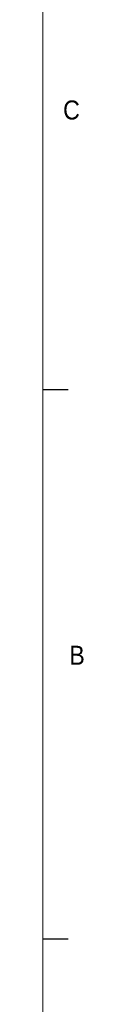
# Model space of a CAD drawing. Header units: inches. Extents: x 1 to 109, y 1 to 85.
# Tile 625 of 656: x 107.61 to 108.66, y 13.99 to 38.25. Entities that reach past the tile are written whole.
import ezdxf

# ---------------------------------------------------------------- set-up
doc = ezdxf.new("R2010")
doc.units = ezdxf.units.IN
doc.header["$MEASUREMENT"] = 0
doc.layers.add('FORMAT', color=7, linetype='Continuous')
doc.styles.add('SLDTEXTSTYLE0', font='GOTHIC.TTF', dxfattribs={"width": 0.913})

msp = doc.modelspace()

# ---------------------------------------------------------------- linework, layer by layer
at = {"layer": 'FORMAT', "lineweight": 0, "ltscale": 5}
msp.add_line((107.6144, 2.053), (107.6144, 83.303), dxfattribs=at)
at = {"layer": 'FORMAT', "ltscale": 5}
for p, q in [((107.6144, 29.138), (108.2394, 29.138)), ((107.6144, 15.598), (108.2394, 15.598))]:
    msp.add_line(p, q, dxfattribs=at)

# ---------------------------------------------------------------- texts
at = {"layer": 'FORMAT', "color": 7, "ltscale": 5, "char_height": 0.4687, "attachment_point": 1, "style": 'SLDTEXTSTYLE0'}
for s, insert in [('C', (108.1136, 36.2629)), ('B', (108.2668, 22.8233))]:
    msp.add_mtext(s, dxfattribs=dict(at, insert=insert))

doc.saveas('drawing.dxf')
